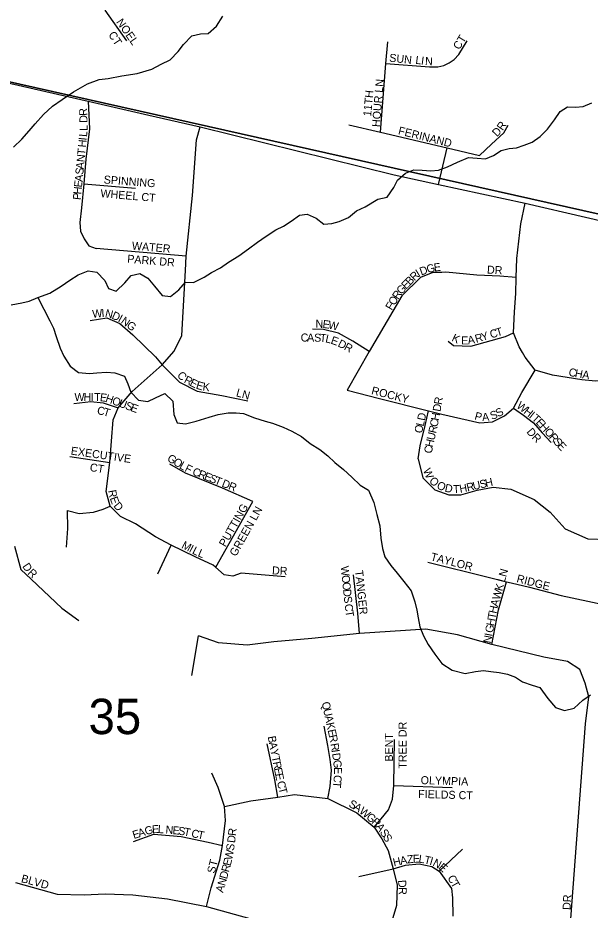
# Model space of a CAD drawing. Extents: x 1310247 to 1552180, y 377264 to 706493.
# Drawn here: x 1420689 to 1424262, y 496050 to 501626 of the extents above; entities that cross this region are included whole.
import ezdxf

# ---------------------------------------------------------------- set-up
doc = ezdxf.new("R2010")
doc.units = 0
for name, color, linetype in [('GM_X_County_Road', 7, 'Continuous'), ('GM_X_Minor_River', 7, 'Continuous'), ('GM_X_Section', 7, 'Continuous'), ('GM_X_Section_Text', 7, 'Continuous'), ('GM_X_Township_Subdivision', 7, 'Continuous'), ('GM_X_Township_Subdivision_Text', 7, 'Continuous')]:
    doc.layers.add(name, color=color, linetype=linetype)

msp = doc.modelspace()

# ---------------------------------------------------------------- linework, layer by layer
at = {"layer": 'GM_X_County_Road'}
msp.add_lwpolyline([(1415749, 502091.3), (1416875.5, 501900.5), (1417651.8, 501760.2), (1419484.2, 501475.1), (1419792.8, 501418.4), (1420274, 501304.1), (1420497, 501249.5), (1421128.3, 501105.3), (1421506.2, 501017.5), (1421826.8, 500944.1), (1423039.1, 500645.1), (1423316.3, 500584.1), (1423856.7, 500469), (1424610.8, 500293.5), (1424806.2, 500257.1), (1425380.7, 500252.2)], dxfattribs=at)
at = {"layer": 'GM_X_Minor_River'}
for points in [[(1421037.4, 501164.1), (1421123.2, 501213.6), (1421196.2, 501241.5), (1421252.6, 501247.8), (1421339.4, 501263.3), (1421434.1, 501278.4), (1421525.2, 501305.8), (1421584.3, 501336.1), (1421639.4, 501364.5), (1421691, 501415.1), (1421722.5, 501460.3), (1421776.2, 501512.9), (1421828.7, 501525.3), (1421877, 501527.8), (1421930.5, 501574.4), (1421968.5, 501637.5)], [(1420662, 500818.3), (1420713.6, 500866.9), (1420759.3, 500919.7), (1420796.7, 500964.7), (1420848.6, 501021.3), (1420906.3, 501073.8), (1420965.7, 501116.1), (1421037.4, 501164.1)], [(1420647, 499833.3), (1420713.6, 499845.3), (1420760, 499856), (1420814.9, 499878.4), (1420890, 499906.2), (1420959.5, 499950.2), (1421014.8, 499986.7), (1421065.9, 500021.2), (1421128.9, 500045.4), (1421182.8, 500037.7), (1421231.4, 499984.1), (1421256.1, 499935.2), (1421303.7, 499917.6), (1421357.5, 499970.2), (1421396.9, 500015.1), (1421451.5, 500029.5), (1421500.8, 500000), (1421541.5, 499948.5), (1421589.9, 499890.9), (1421641.9, 499885.3), (1421695.3, 499925.8), (1421736.9, 499974.7), (1421785, 499973.2), (1421852.2, 500005.3), (1421899.2, 500034), (1421954.3, 500064.4), (1422003.5, 500099), (1422068.9, 500139.2), (1422128.4, 500183.5), (1422185.8, 500223.9), (1422239.1, 500262.4), (1422300.4, 500300.7), (1422347.3, 500325.3), (1422396.4, 500356), (1422447.6, 500392.5), (1422496, 500399.1), (1422551.5, 500375.3), (1422600.5, 500337.7), (1422648.8, 500340.2), (1422695.3, 500352.9), (1422754.3, 500379.2), (1422803.6, 500419.8), (1422858.6, 500444.2), (1422936.3, 500494), (1422994.8, 500506.3), (1423036.7, 500565.2), (1423060.1, 500610.7), (1423109.6, 500655.3), (1423162.4, 500675.8), (1423214.5, 500674.2), (1423266.6, 500670.6), (1423314.9, 500675.2), (1423371.7, 500695.5), (1423434.7, 500723.7), (1423503.8, 500753.7), (1423557.9, 500750), (1423609.9, 500744.4), (1423658.7, 500765), (1423705.8, 500797.7), (1423756.4, 500810.2), (1423802.7, 500814.8), (1423851.3, 500829.4), (1423900, 500850), (1423949.2, 500884.6), (1423996.8, 500931.3), (1424040.6, 500988.2), (1424074.3, 501041.3), (1424121.3, 501070), (1424171.4, 501068.5), (1424219.6, 501071), (1424272.5, 501095.5)], [(1420814.9, 499878.4), (1420888.9, 499733.6), (1420911.6, 499686.8), (1420928.1, 499634.1), (1420954.1, 499563), (1420976.7, 499512.2), (1421015, 499448.8), (1421068, 499411), (1421136, 499403), (1421182.3, 499407.6), (1421242.7, 499411.7), (1421294.7, 499408.1), (1421354.3, 499386.3), (1421375, 499339.5), (1421395.5, 499286.7), (1421442.2, 499237.1), (1421500.2, 499229.3), (1421549, 499251.9), (1421608, 499278.2), (1421656.8, 499230.5), (1421662.4, 499148.1), (1421684.9, 499095.2), (1421736.9, 499089.6), (1421801.6, 499105.7), (1421884.7, 499131.2), (1421939.3, 499147.6), (1422001.8, 499157.8), (1422052, 499158.3), (1422098, 499152.8), (1422167.5, 499126.6), (1422233.1, 499106.6), (1422278.9, 499093.1), (1422346.4, 499069), (1422399.8, 499043.3), (1422461.1, 499009.3), (1422513.9, 498965.5), (1422575.1, 498929.6), (1422624.1, 498889.9), (1422669, 498848.4), (1422721.9, 498804.6), (1422774.7, 498756.9), (1422827.4, 498705.1), (1422878.7, 498675.4), (1422912.5, 498598.1), (1422930.4, 498523.3), (1422948.4, 498452.5), (1422956.1, 498374), (1422966.3, 498309.5), (1422980.8, 498258.9), (1423017.3, 498203.6), (1423058.1, 498156.2), (1423098.7, 498104.8), (1423145.1, 498045.1), (1423167.2, 497976.2), (1423179.7, 497925.7), (1423188.3, 497877.2), (1423198.7, 497820.7), (1423221.1, 497763.8), (1423251.7, 497710.7), (1423292, 497649.3), (1423336.4, 497591.7), (1423401.4, 497549.6), (1423481.1, 497529.1), (1423545.7, 497541.2), (1423596.1, 497547.7), (1423642.1, 497542.2), (1423694, 497534.6), (1423745.9, 497525), (1423795.5, 497505.5), (1423840.8, 497478), (1423900.4, 497456.1), (1423948.2, 497442.6), (1423998.3, 497372.8), (1424046.8, 497317.1), (1424102.4, 497297.4), (1424163.1, 497311.6), (1424216.7, 497362.1), (1424263.9, 497396.8)]]:
    msp.add_lwpolyline(points, dxfattribs=at)
at = {"layer": 'GM_X_Section'}
for points in [[(1419880.8, 505993.9), (1425189.8, 505587.6), (1424746.1, 500303.3), (1419420.1, 501499.9), (1419763.1, 506010.4)], [(1419420.1, 501499.9), (1424746.1, 500303.3), (1424307.8, 494896.9), (1419004.7, 496044.9)]]:
    msp.add_lwpolyline(points, close=True, dxfattribs=at)
at = {"layer": 'GM_X_Township_Subdivision'}
for points in [[(1421232.2, 501674.8), (1421368.4, 501481.4)], [(1422954.3, 500910.9), (1422987.7, 501340.2), (1422998.3, 501476.2)], [(1422987.7, 501340.2), (1423259.9, 501319), (1423310.3, 501319.9), (1423347.8, 501329), (1423381.2, 501344.3), (1423412.5, 501366.5), (1423441.8, 501397.9), (1423494.8, 501483.2)], [(1421128.3, 501105.3), (1421137.1, 500931.6), (1421113, 500742.1), (1421102, 500588.2), (1421087.5, 500439.8), (1421076.9, 500346.5), (1421081.4, 500292.4), (1421102.5, 500245.7), (1421132.6, 500202.1), (1421179.2, 500185)], [(1421735.6, 500048.3), (1421740.6, 500137.7), (1421779.3, 500516.7), (1421805.7, 500863.4), (1421826.8, 500944.1)], [(1422755.8, 500957.7), (1422954.3, 500910.9), (1423370.3, 500812.8), (1423572.4, 500765.2), (1423647, 500836.1), (1423722.4, 500907.8), (1423751.2, 500954.7)], [(1423316.3, 500584.1), (1423370.3, 500812.8)], [(1421102, 500588.2), (1421424.4, 500561.6)], [(1423840.4, 499534.8), (1423819.8, 499569.3), (1423783.6, 499657), (1423790.9, 499789.7), (1423798.8, 499902.6), (1423799.7, 500003.9), (1423804.1, 500122.9), (1423829.8, 500339.1), (1423856.7, 500469)], [(1421740.6, 500137.7), (1421179.2, 500185)], [(1422358.4, 498133.1), (1422082.5, 498155.6), (1422030.5, 498138.2), (1421978.4, 498145.2), (1421923.9, 498192.6), (1421909, 498205.6), (1421796.6, 498257.9), (1421646.9, 498330.9), (1421549.5, 498382.2), (1421423.1, 498465.4), (1421329.3, 498510.6), (1421265.1, 498574.8), (1421240.9, 498666.8), (1421263.4, 498847.3), (1421284.2, 499114.6), (1421315.5, 499189.2), (1421404, 499291.6), (1421591.1, 499458.7), (1421664.3, 499544.1), (1421712.9, 499641.4), (1421735.6, 500048.3)], [(1423335.4, 500035.4), (1423280.4, 500034.2), (1423203.3, 500003.9), (1423087.1, 499888.6), (1422882, 499541.7), (1422746.1, 499299)], [(1423799.7, 500003.9), (1423698.3, 500011.7), (1423554.3, 500017.7), (1423361, 500035.9), (1423335.4, 500035.4)], [(1421139.8, 499735.2), (1421245.5, 499751.8), (1421325.2, 499716.6), (1421407.1, 499645.1), (1421547.9, 499508.4), (1421591.1, 499458.7), (1421698.4, 499349.6), (1421807.9, 499294), (1421962.5, 499265.9), (1422125.3, 499232.1)], [(1422882, 499541.7), (1422780.2, 499606.4), (1422691.6, 499656.6), (1422598.4, 499678.6), (1422529.4, 499680.9)], [(1423374.9, 499605.4), (1423410, 499578.9), (1423517.7, 499575.4), (1423732.8, 499634.4), (1423783.6, 499657)], [(1424781.6, 499372.1), (1424517.2, 499363.2), (1424454.2, 499362), (1424295.7, 499356.6), (1424210.2, 499364.3), (1424028.2, 499392.8), (1423919.9, 499425.4), (1423857.1, 499506.8), (1423840.4, 499534.8)], [(1422746.1, 499299), (1422946.4, 499246.8), (1423252.9, 499170.2), (1423337.3, 499149.4), (1423573.1, 499095.6), (1423653.1, 499101.1), (1423727.7, 499139.5), (1423784.7, 499187.7), (1423836.3, 499284.2), (1423919.9, 499425.4)], [(1421038.6, 499216.4), (1421145.8, 499227.9), (1421222.4, 499220.8), (1421315.5, 499189.2)], [(1423784.7, 499187.7), (1423846.1, 499142.8), (1423908.6, 499094.5), (1423962.3, 499033.1), (1424018.3, 498972.8)], [(1423188.2, 498870.8), (1423201.4, 498952), (1423233.1, 499078.1), (1423252.9, 499170.2)], [(1421013.4, 498885.3), (1421263.4, 498847.3)], [(1423188.2, 498870.8), (1423217.7, 498751.8), (1423292.7, 498676.8), (1423380, 498644.6), (1423454.1, 498644.6), (1423557.6, 498674), (1423656.3, 498693), (1423767.3, 498680.6), (1423913.5, 498616.1), (1424013.2, 498537.3), (1424105.3, 498433.8), (1424248.6, 498370.2), (1424371.1, 498366.4), (1424530.5, 498389.2), (1424768.1, 498373.9)], [(1422156.7, 498603), (1421967.6, 498686.4), (1421735, 498780.2), (1421638.8, 498837.2)], [(1420993.9, 498318.6), (1421001.7, 498434.3), (1420999, 498547.2), (1421071.8, 498529.5), (1421161.2, 498537), (1421223, 498556), (1421265.1, 498574.8)], [(1421923.9, 498192.6), (1421924.6, 498193.8), (1422156.7, 498603)], [(1420669, 498323.8), (1420708, 498179.5), (1420772, 498118.2), (1420963.8, 497937.8), (1421070.6, 497859.8)], [(1421563.3, 498151.6), (1421646.9, 498330.9)], [(1423248.1, 498224.8), (1423634.1, 498129), (1423739.2, 498102.3), (1423769, 498095.4)], [(1422822.9, 497778.9), (1422812.1, 497906.6), (1422784.3, 498146.5)], [(1423649, 497710.9), (1423689.9, 497926.8), (1423739.2, 498102.3)], [(1423769, 498095.4), (1423883, 498069), (1424081.3, 498015.8), (1424443.3, 497938.6), (1424673.6, 497931.9), (1424862, 497939.3), (1425142.4, 497930.9), (1425232.2, 497945.7), (1425322.1, 497993.3), (1425395.1, 498024.2)], [(1423939.4, 495331.5), (1423922, 495390.5), (1423918.5, 495432.4), (1423925.5, 495468.7), (1423979.3, 495557.2), (1424090.3, 495682.1), (1424119.9, 495786.3), (1424135.5, 495913), (1424232.8, 497214.1), (1424254.5, 497384.1), (1424230.4, 497469.1), (1424197.8, 497553.3), (1424121.8, 497604.9), (1423972.3, 497632.1), (1423649, 497710.9), (1423434.3, 497770.7), (1423235.9, 497806), (1423013.1, 497792.4), (1422822.9, 497778.9), (1422524.1, 497748.9), (1422287.6, 497727.2), (1422121.9, 497705.5), (1421942.6, 497721.8), (1421816.3, 497764.2)], [(1421774.9, 497515.8), (1421816.3, 497764.2)], [(1422625, 496747.2), (1422640.2, 496823.4), (1422647.2, 496925.8), (1422640.2, 496990.9), (1422625, 497079.5), (1422601.5, 497199.9)], [(1422914.3, 496568.7), (1422958.6, 496621.3), (1423004.3, 496678), (1423027.9, 496743.1), (1423037.5, 496828.9), (1423040.3, 497116.9)], [(1422312.1, 496756.9), (1422294.2, 496864.9), (1422245.7, 497090.5)], [(1421867, 496073), (1421895.5, 496190.7), (1421949.5, 496363.8), (1421966.1, 496453.8), (1421985.4, 496611.6), (1421979.9, 496698.8), (1421939.8, 496816.5), (1421901, 496906.5)], [(1423037.5, 496828.9), (1423401.6, 496816.5)], [(1421979.9, 496698.8), (1422143.3, 496733.4), (1422312.1, 496756.9), (1422417.4, 496772.2), (1422625, 496747.2), (1422805.4, 496657.9), (1422914.3, 496568.7), (1422961.3, 496497), (1423001.6, 496423.3), (1423001.7, 496422.9)], [(1421412.3, 496480.1), (1421538.3, 496525.7), (1421708.6, 496510.5), (1421877.5, 496474.5), (1421966.1, 496453.8)], [(1423001.7, 496422.9), (1423033.4, 496308.4), (1423056.9, 496206), (1423054.1, 496078.6), (1423008.5, 495926.3), (1422943.6, 495725.6)], [(1423320.2, 496294.6), (1423465.3, 496431.6)], [(1423033.4, 496308.4), (1423109.5, 496330.6), (1423194, 496340.2), (1423274.3, 496322.3), (1423320.2, 496294.6), (1423396.1, 496185.2), (1423403, 496127.1), (1423405.8, 496013.5)], [(1422818.8, 496261.3), (1423033.4, 496308.4)], [(1420674.4, 496223.4), (1420934.2, 496149.7), (1421103.6, 496147.1), (1421234.2, 496152.3), (1421407.5, 496147.1), (1421623.4, 496121.2), (1421867, 496073), (1422175.5, 495988.1)]]:
    msp.add_lwpolyline(points, dxfattribs=at)

# ---------------------------------------------------------------- texts
at = {"layer": 'GM_X_Section_Text'}
msp.add_text('35', height=221, rotation=0, dxfattribs=at).set_placement((1421130.7, 497150.4))
at = {"layer": 'GM_X_Township_Subdivision_Text'}
for s, rotation, p in [('NOEL', 304.9913, (1421301.2, 501599.5)), ('CT', 303.6918, (1421251.8, 501520.8)), ('CT', 59.0362, (1423445.8, 501422.9)), ('SUN', 353.8839, (1423006.1, 501352.7)), ('L', 352.6446, (1423169.4, 501339.4)), ('I', 352.6495, (1423204.3, 501334.9)), ('N', 357.5335, (1423230.7, 501331.7)), ('HOUR LN', 85.3148, (1422949.5, 500942.1)), ('11TH', 84.6436, (1422894.5, 501008.6)), ('R', 91.7393, (1421123.1, 501014.8)), ('D', 91.6947, (1421124.4, 500970.8)), ('R', 55.5613, (1423716.2, 500917.8)), ('L', 84.6566, (1421120.7, 500880.6)), ('L', 88.9463, (1421124.2, 500919.8)), ('FERINAND', 345.9638, (1423060.2, 500899.1)), ('D', 46.7853, (1423680.9, 500879.3)), ('H', 84.3609, (1421114.2, 500814.7)), ('I', 84.37, (1421118.5, 500858.5)), ('T', 84.3695, (1421109.4, 500766.5)), ('N', 84.3609, (1421105.1, 500722.7)), ('S', 84.3695, (1421097.3, 500643.9)), ('A', 84.3633, (1421100.8, 500678.9)), ('A', 84.3609, (1421093, 500600.1)), ('SPINNING', 355.6004, (1421223.9, 500591.5)), ('H', 84.3721, (1421085.2, 500521.3)), ('E', 84.3628, (1421089.5, 500565.1)), ('P', 84.3628, (1421081.8, 500486.2)), ('WHEEL CT', 355.0299, (1421203.3, 500505.8)), ('WATER', 355.3336, (1421399.9, 500177.9)), ('PARK DR', 355.2371, (1421370.8, 500096.6)), ('D', 19.9383, (1423207.8, 500015.7)), ('G', 14.5266, (1423248, 500030.3)), ('E', 6.2829, (1423288.7, 500041)), ('DR', 356.9887, (1423617.2, 500028.3)), ('B', 45.7813, (1423138, 499951.3)), ('R', 44.0726, (1423165.3, 499979.4)), ('I', 31.871, (1423191.6, 500005.2)), ('G', 47.8991, (1423084.3, 499893.8)), ('E', 45.7824, (1423113.4, 499926.1)), ('R', 56.3907, (1423063.6, 499862.4)), ('F', 59.2401, (1423023.4, 499794.9)), ('O', 59.2553, (1423041.4, 499825.1)), ('W', 5.2363, (1421156.1, 499751.1)), ('I', 4.0685, (1421212.8, 499756.3)), ('N', 346.7244, (1421230.8, 499758.1)), ('D', 336.1241, (1421271.3, 499748.8)), ('I', 331.4994, (1421310.5, 499731.5)), ('N', 324.3366, (1421328.5, 499721.9)), ('N', 359.0819, (1422547.3, 499689.5)), ('E', 353.0427, (1422589.9, 499688.9)), ('W', 348.8764, (1422623.9, 499684.8)), ('G', 322.1269, (1421363.8, 499696.5)), ('C', 16.5876, (1423644.1, 499622.6)), ('T', 16.5966, (1423682.1, 499633.9)), ('C', 359.9879, (1422455.1, 499603.5)), ('A', 359.7049, (1422494.7, 499603.5)), ('S', 358.1282, (1422538.3, 499603.3)), ('T', 354.8155, (1422572.7, 499602.2)), ('L', 347.1334, (1422606, 499599.3)), ('E', 340.3122, (1422638.8, 499591.9)), ('K', 334.476, (1423393.8, 499609.4)), ('E', 0.3153, (1423457.4, 499585.1)), ('A', 9.5443, (1423501.3, 499586)), ('R', 16.7361, (1423551.4, 499594.9)), ('Y', 16.5893, (1423589.3, 499606.3)), ('D', 333.1759, (1422682.4, 499575.1)), ('R', 331.6589, (1422721.4, 499555.4)), ('C', 311.7616, (1421680.2, 499390.1)), ('C', 348.7806, (1424124.6, 499390.1)), ('H', 349.2609, (1424163.9, 499382.3)), ('A', 352.9941, (1424210.6, 499373.6)), ('R', 332.5143, (1421722.1, 499348.5)), ('E', 332.9983, (1421757.6, 499330)), ('E', 342.6153, (1421797.5, 499310.5)), ('K', 352.8697, (1421840.6, 499298)), ('LN', 344.4724, (1422048.4, 499262.4)), ('ROCKY', 345.6764, (1422893.1, 499275.6)), ('W', 359.8487, (1421042.7, 499231.9)), ('H', 359.8462, (1421099.9, 499231.8)), ('I', 359.8565, (1421143.9, 499231.7)), ('T', 359.8497, (1421165.9, 499231.6)), ('E', 352.8513, (1421199.5, 499231.6)), ('H', 341.5651, (1421231.9, 499227.8)), ('O', 339.7125, (1421273.2, 499214)), ('U', 339.7165, (1421314.5, 499198.8)), ('R', 79.6937, (1423335.2, 499205.8)), ('W', 320.991, (1423798.6, 499194.6)), ('C', 347.94, (1421180.6, 499151.2)), ('T', 343.3884, (1421218.3, 499143.2)), ('S', 339.7158, (1421355.8, 499183.5)), ('E', 339.7158, (1421388.8, 499171.3)), ('D', 79.694, (1423327.3, 499162.6)), ('S', 29.2328, (1423688.3, 499129.1)), ('H', 320.9927, (1423843.1, 499158.6)), ('D', 78.0792, (1423230.2, 499105.7)), ('C', 78.7601, (1423309, 499066.6)), ('H', 79.4663, (1423316.8, 499106.1)), ('P', 344.9234, (1423536.9, 499116.8)), ('A', 4.4113, (1423589.2, 499105.9)), ('S', 21.7318, (1423649.1, 499113)), ('I', 320.992, (1423877.3, 499130.9)), ('T', 317.8798, (1423893.8, 499117.5)), ('E', 313.2321, (1423919.2, 499094.7)), ('O', 76.1493, (1423211.6, 499026.8)), ('L', 77.3478, (1423222.4, 499070.7)), ('R', 77.3995, (1423300.1, 499026.7)), ('D', 310.0252, (1423862.2, 499037.6)), ('H', 312.209, (1423943.1, 499069.2)), ('U', 76.2526, (1423289.4, 498982.9)), ('R', 315.8041, (1423894.2, 499000)), ('O', 312.2128, (1423972.7, 499036.6)), ('R', 312.2147, (1424002.2, 499004)), ('C', 82.2906, (1423274.9, 498902)), ('H', 77.6312, (1423280, 498940.2)), ('S', 312.2075, (1424028.8, 498974.7)), ('E', 312.2075, (1424052.5, 498948.6)), ('EXECUTIVE', 351.9731, (1421017.7, 498897.4)), ('G', 328.1725, (1421617.1, 498861.4)), ('CT', 350.5367, (1421135.7, 498794.9)), ('O', 328.1725, (1421654.5, 498838.2)), ('L', 329.8436, (1421693.2, 498814.2)), ('F', 333.1858, (1421726.5, 498795)), ('C', 338.1991, (1421774.4, 498771.9)), ('R', 338.1991, (1421811.1, 498757.2)), ('E', 338.1991, (1421847.9, 498742.5)), ('W', 292.916, (1423217.6, 498799)), ('S', 338.1991, (1421880.6, 498729.5)), ('T', 338.1991, (1421913.2, 498716.4)), ('D', 338.1991, (1421958.2, 498698.4)), ('O', 317.1115, (1423253, 498727.6)), ('O', 335.9434, (1423300.2, 498687.8)), ('U', 13.2203, (1423535.2, 498675.1)), ('S', 13.2305, (1423578, 498685.1)), ('H', 12.6047, (1423612.2, 498693.2)), ('R', 280.3646, (1421253, 498672)), ('R', 338.1991, (1421999, 498682.1)), ('D', 348.0107, (1423351.3, 498666.3)), ('T', 1.2628, (1423406.9, 498656)), ('H', 10.3369, (1423450.6, 498657.6)), ('R', 13.1565, (1423496.6, 498666.1)), ('E', 289.8544, (1421262.4, 498624.4)), ('D', 309.471, (1421283.5, 498575.4)), ('PUTTING', 60.3755, (1421984.9, 498316.4)), ('GREEN LN', 60.7815, (1422051.2, 498256.7)), ('M', 332.767, (1421706.9, 498315)), ('I', 332.782, (1421753.8, 498290.9)), ('L', 333.7195, (1421774.2, 498280.4)), ('L', 337.3768, (1421808.9, 498263.4)), ('TAYLOR', 345.4658, (1423262.7, 498237.2)), ('D', 304.1629, (1420715.2, 498198.7)), ('R', 316.3986, (1420747.3, 498153.6)), ('DR', 356.9887, (1422275.2, 498148.9)), ('W', 275.8779, (1422704.5, 498198.3)), ('TANGER', 276.1161, (1422794.5, 498171.9)), ('N', 74.3274, (1423738, 498129.4)), ('O', 275.8792, (1422710.4, 498141.4)), ('L', 74.3135, (1423728.5, 498095.5)), ('RIDGE', 345.4256, (1423799.5, 498100.8)), ('O', 275.8792, (1422714.9, 498097.6)), ('W', 74.3202, (1423697.6, 497985.3)), ('K', 74.3203, (1423713.1, 498040.4)), ('D', 275.8792, (1422719.4, 498053.8)), ('S', 275.8895, (1422723.9, 498010.1)), ('C', 276.388, (1422729, 497961.4)), ('H', 77.8327, (1423676.9, 497900.7)), ('A', 74.6835, (1423686, 497943)), ('T', 278.9159, (1422733.7, 497919.7)), ('T', 79.5473, (1423670.6, 497866.5)), ('H', 79.5603, (1423662.6, 497823.2)), ('G', 79.5571, (1423654.6, 497779.9)), ('N', 79.5603, (1423642.7, 497715)), ('I', 79.5388, (1423650.6, 497758.3)), ('Q', 282.2016, (1422586, 497347.3)), ('U', 282.1993, (1422595.3, 497304.3)), ('A', 282.1993, (1422604.6, 497261.3)), ('K', 282.1993, (1422613.9, 497218.3)), ('TREE DR', 90, (1423116, 496934.5)), ('E', 282.194, (1422623.2, 497175.3)), ('B', 281.1433, (1422248.8, 497134.3)), ('R', 282.0863, (1422630.7, 497140.9)), ('BENT', 90, (1423031.1, 496978.5)), ('A', 281.1452, (1422256.4, 497095.5)), ('Y', 281.1513, (1422264.9, 497052.3)), ('R', 279.4903, (1422641.3, 497089.8)), ('T', 281.154, (1422273.4, 497009.1)), ('I', 278.2908, (1422647.8, 497051)), ('D', 277.9369, (1422650.9, 497029.3)), ('R', 281.1433, (1422280.2, 496974.6)), ('G', 277.3419, (1422657, 496985.9)), ('E', 281.1416, (1422287.9, 496935.7)), ('E', 281.7843, (1422294.8, 496900.6)), ('C', 265.3685, (1422662.9, 496896.6)), ('E', 271.8445, (1422662.5, 496943.5)), ('OLYMPIA', 358.1827, (1423203.4, 496838.3)), ('C', 284.4326, (1422305.7, 496850.8)), ('T', 264.5545, (1422659.7, 496857.3)), ('T', 284.6204, (1422315.6, 496812.3)), ('FIELDS CT', 358.3162, (1423187.7, 496752.3)), ('S', 330.0297, (1422750.2, 496700.7)), ('A', 327.7861, (1422780.2, 496683.4)), ('W', 321.033, (1422816.2, 496660.8)), ('G', 319.9523, (1422860.4, 496625)), ('R', 316.3737, (1422893.5, 496597.3)), ('E', 17.5838, (1421413.8, 496494.7)), ('A', 17.5744, (1421447.4, 496505.3)), ('G', 16.3507, (1421489, 496518.5)), ('E', 3.7732, (1421528.4, 496530.4)), ('L', 355.9942, (1421561.7, 496532.7)), ('N', 355.3943, (1421609.9, 496529.2)), ('E', 355.3932, (1421653.7, 496525.7)), ('S', 352.0515, (1421688, 496522.9)), ('T', 348.2936, (1421722.1, 496518.2)), ('C', 347.8018, (1421769.3, 496508.3)), ('R', 83.6145, (1422050.2, 496512.6)), ('A', 306.5071, (1422920.7, 496571.6)), ('S', 303.6446, (1422946.5, 496536.8)), ('T', 347.806, (1421808, 496499.9)), ('D', 83.1072, (1422044.9, 496468.4)), ('S', 300.6311, (1422965.6, 496508.1)), ('S', 81.2885, (1422037.6, 496418.8)), ('W', 78.9323, (1422026.3, 496360.5)), ('A', 11.2178, (1423080.1, 496333.6)), ('Z', 6.4609, (1423122.2, 496342)), ('E', 3.1435, (1423156.4, 496345.9)), ('L', 351.7212, (1423188.9, 496348)), ('T', 347.3719, (1423222.8, 496343.1)), ('ST', 75.9637, (1421918, 496276.8)), ('R', 74.7858, (1422006.4, 496284.3)), ('E', 75.8555, (1422017, 496323.5)), ('H', 13.8719, (1423038, 496323.2)), ('I', 344.3098, (1423256.5, 496335.6)), ('N', 332.2913, (1423275.1, 496330.6)), ('E', 319.4965, (1423311.6, 496311.8)), ('D', 74.1458, (1421994.2, 496241.4)), ('BLVD', 344.8759, (1420706.4, 496226.4)), ('N', 74.0576, (1421982.1, 496199)), ('D', 275.2419, (1423062.8, 496236.9)), ('C', 299.662, (1423369.7, 496252.8)), ('T', 299.2298, (1423389.2, 496218.5)), ('A', 74.0576, (1421970, 496156.7)), ('R', 270.8743, (1423066.7, 496194.1)), ('DR', 86.9833, (1424139.7, 496050.6))]:
    msp.add_text(s, height=50, rotation=rotation, dxfattribs=at).set_placement(p)

doc.saveas('drawing.dxf')
